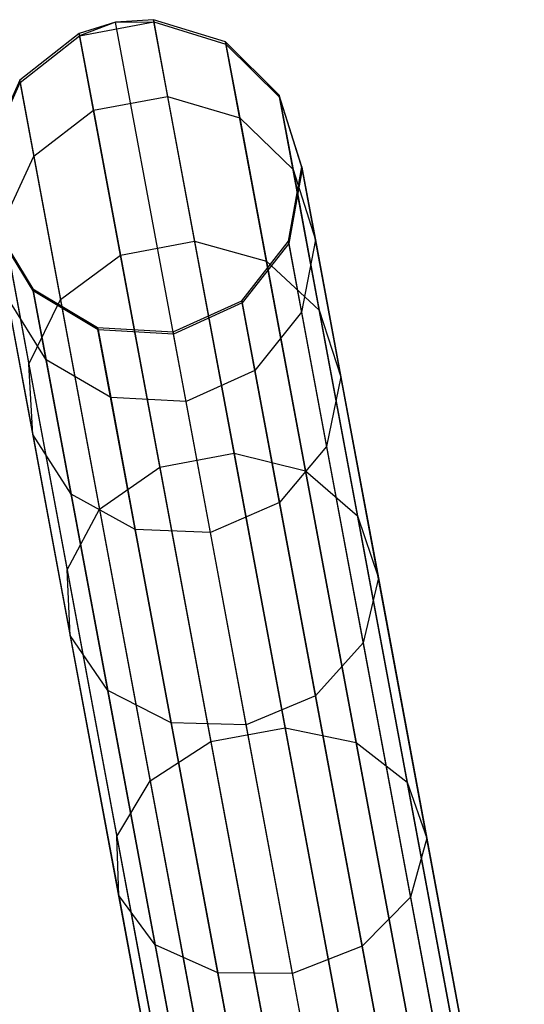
# Model space of a CAD drawing. Extents: x -91 to 91, y -91 to 262.
# Tile 394 of 480: x -17.31 to -14.12, y 83.33 to 89.57. Entities that reach past the tile are written whole.
import ezdxf

# ---------------------------------------------------------------- set-up
doc = ezdxf.new("R2010")
doc.units = 0
doc.header["$LTSCALE"] = 25.4
doc.layers.get('0').update_dxf_attribs({"linetype": 'CONTINUOUS'})

# ---------------------------------------------------------------- blocks, each defined once
blk = doc.blocks.new('ETE0_STL_1')
at = {"color": 0}
for p, q in [((-16.7056, 89.5499, 191.4725), (-16.9356, 89.4776, 191.4705)), ((-16.7056, 89.5499, 191.4725), (-16.9356, 89.4776, 191.4705)), ((-16.9329, 89.463, 188.3457), (-16.4623, 89.5507, 188.3457)), ((-16.9329, 89.463, 188.3457), (-16.4623, 89.5507, 188.3457)), ((-16.7056, 89.5499, 191.4725), (-16.9329, 89.463, 188.3457)), ((-16.7056, 89.5499, 191.4725), (-16.9329, 89.463, 188.3457)), ((-16.4651, 89.5653, 191.4705), (-16.7056, 89.5499, 191.4725)), ((-16.4651, 89.5653, 191.4705), (-16.7056, 89.5499, 191.4725)), ((-16.7056, 89.5499, 191.4725), (-16.4623, 89.5507, 188.3457)), ((-16.7056, 89.5499, 191.4725), (-16.4623, 89.5507, 188.3457)), ((-15.2963, 81.9882, 301.4725), (-16.7056, 89.5499, 191.4725)), ((-15.2963, 81.9882, 301.4725), (-16.7056, 89.5499, 191.4725)), ((-15.0557, 82.0035, 301.4705), (-16.4651, 89.5653, 191.4705)), ((-16.0078, 89.4248, 191.455), (-16.4651, 89.5653, 191.4705)), ((-15.0557, 82.0035, 301.4705), (-16.4651, 89.5653, 191.4705)), ((-16.4651, 89.5653, 191.4705), (-16.4623, 89.5507, 188.3457)), ((-16.4651, 89.5653, 191.4705), (-16.4623, 89.5507, 188.3457)), ((-16.0078, 89.4248, 191.455), (-16.4651, 89.5653, 191.4705)), ((-16.4623, 89.5507, 188.3457), (-16.3746, 89.0797, 185.2578)), ((-16.4623, 89.5507, 188.3457), (-16.3746, 89.0797, 185.2578)), ((-16.4623, 89.5507, 188.3457), (-16.0051, 89.4103, 188.3633)), ((-16.4623, 89.5507, 188.3457), (-16.0051, 89.4103, 188.3633)), ((-16.9356, 89.4776, 191.4705), (-17.3116, 89.1818, 191.455)), ((-16.9356, 89.4776, 191.4705), (-17.3116, 89.1818, 191.455)), ((-17.3089, 89.1673, 188.3633), (-16.9329, 89.463, 188.3457)), ((-17.3089, 89.1673, 188.3633), (-16.9329, 89.463, 188.3457)), ((-15.5263, 81.9158, 301.4705), (-16.9356, 89.4776, 191.4705)), ((-15.5263, 81.9158, 301.4705), (-16.9356, 89.4776, 191.4705)), ((-16.9356, 89.4776, 191.4705), (-16.9329, 89.463, 188.3457)), ((-16.9356, 89.4776, 191.4705), (-16.9329, 89.463, 188.3457)), ((-16.9329, 89.463, 188.3457), (-16.8451, 88.992, 185.2578)), ((-16.9329, 89.463, 188.3457), (-16.8451, 88.992, 185.2578)), ((-14.5985, 81.8631, 301.455), (-16.0078, 89.4248, 191.455)), ((-15.6685, 89.0883, 191.4275), (-16.0078, 89.4248, 191.455)), ((-14.5985, 81.8631, 301.455), (-16.0078, 89.4248, 191.455)), ((-16.0078, 89.4248, 191.455), (-16.0051, 89.4103, 188.3633)), ((-16.0078, 89.4248, 191.455), (-16.0051, 89.4103, 188.3633)), ((-15.6685, 89.0883, 191.4275), (-16.0078, 89.4248, 191.455)), ((-16.0051, 89.4103, 188.3633), (-15.9182, 88.9444, 185.3081)), ((-16.0051, 89.4103, 188.3633), (-15.9182, 88.9444, 185.3081)), ((-16.0051, 89.4103, 188.3633), (-15.6658, 89.0741, 188.3945)), ((-16.0051, 89.4103, 188.3633), (-15.6658, 89.0741, 188.3945)), ((-17.3116, 89.1818, 191.455), (-17.5069, 88.7457, 191.4275)), ((-17.3116, 89.1818, 191.455), (-17.5069, 88.7457, 191.4275)), ((-17.5042, 88.7315, 188.3945), (-17.3089, 89.1673, 188.3633)), ((-17.5042, 88.7315, 188.3945), (-17.3089, 89.1673, 188.3633)), ((-15.9023, 81.6201, 301.455), (-17.3116, 89.1818, 191.455)), ((-15.9023, 81.6201, 301.455), (-17.3116, 89.1818, 191.455)), ((-17.3116, 89.1818, 191.455), (-17.3089, 89.1673, 188.3633)), ((-17.3116, 89.1818, 191.455), (-17.3089, 89.1673, 188.3633)), ((-17.3089, 89.1673, 188.3633), (-17.222, 88.7014, 185.3081)), ((-17.3089, 89.1673, 188.3633), (-17.222, 88.7014, 185.3081)), ((-16.8451, 88.992, 185.2578), (-16.3746, 89.0797, 185.2578)), ((-16.8451, 88.992, 185.2578), (-16.3746, 89.0797, 185.2578)), ((-16.3746, 89.0797, 185.2578), (-16.2037, 88.1629, 182.2753)), ((-16.3746, 89.0797, 185.2578), (-16.2037, 88.1629, 182.2753)), ((-16.3746, 89.0797, 185.2578), (-15.9182, 88.9444, 185.3081)), ((-16.3746, 89.0797, 185.2578), (-15.9182, 88.9444, 185.3081)), ((-14.2592, 81.5266, 301.4275), (-15.6685, 89.0883, 191.4275)), ((-15.5249, 88.6329, 191.3943), (-15.6685, 89.0883, 191.4275)), ((-14.2592, 81.5266, 301.4275), (-15.6685, 89.0883, 191.4275)), ((-15.6685, 89.0883, 191.4275), (-15.6658, 89.0741, 188.3945)), ((-15.6685, 89.0883, 191.4275), (-15.6658, 89.0741, 188.3945)), ((-15.5249, 88.6329, 191.3943), (-15.6685, 89.0883, 191.4275)), ((-15.6658, 89.0741, 188.3945), (-15.5807, 88.617, 185.3974)), ((-15.6658, 89.0741, 188.3945), (-15.5807, 88.617, 185.3974)), ((-15.6658, 89.0741, 188.3945), (-15.5224, 88.6191, 188.4322)), ((-15.6658, 89.0741, 188.3945), (-15.5224, 88.6191, 188.4322)), ((-17.222, 88.7014, 185.3081), (-16.8451, 88.992, 185.2578)), ((-17.222, 88.7014, 185.3081), (-16.8451, 88.992, 185.2578)), ((-16.8451, 88.992, 185.2578), (-16.6742, 88.0753, 182.2753)), ((-16.8451, 88.992, 185.2578), (-16.6742, 88.0753, 182.2753)), ((-15.9182, 88.9444, 185.3081), (-15.7492, 88.0373, 182.3573)), ((-15.9182, 88.9444, 185.3081), (-15.7492, 88.0373, 182.3573)), ((-15.9182, 88.9444, 185.3081), (-15.5807, 88.617, 185.3974)), ((-15.9182, 88.9444, 185.3081), (-15.5807, 88.617, 185.3974)), ((-16.0975, 81.1839, 301.4275), (-17.5069, 88.7457, 191.4275)), ((-16.0975, 81.1839, 301.4275), (-17.5069, 88.7457, 191.4275)), ((-17.419, 88.2744, 185.3974), (-17.222, 88.7014, 185.3081)), ((-17.419, 88.2744, 185.3974), (-17.222, 88.7014, 185.3081)), ((-17.222, 88.7014, 185.3081), (-17.053, 87.7943, 182.3573)), ((-17.222, 88.7014, 185.3081), (-17.053, 87.7943, 182.3573)), ((-15.61, 88.1629, 191.3631), (-15.5249, 88.6329, 191.3943)), ((-15.61, 88.1629, 191.3631), (-15.5249, 88.6329, 191.3943)), ((-15.5224, 88.6191, 188.4322), (-15.6075, 88.1494, 188.4676)), ((-15.5224, 88.6191, 188.4322), (-15.6075, 88.1494, 188.4676)), ((-15.5807, 88.617, 185.3974), (-15.4148, 87.7272, 182.5026)), ((-15.5807, 88.617, 185.3974), (-15.4148, 87.7272, 182.5026)), ((-15.5807, 88.617, 185.3974), (-15.4391, 88.1726, 185.505)), ((-15.5807, 88.617, 185.3974), (-15.4391, 88.1726, 185.505)), ((-14.1156, 81.0712, 301.3943), (-15.5249, 88.6329, 191.3943)), ((-14.1156, 81.0712, 301.3943), (-15.5249, 88.6329, 191.3943)), ((-15.5249, 88.6329, 191.3943), (-15.5224, 88.6191, 188.4322)), ((-15.5249, 88.6329, 191.3943), (-15.5224, 88.6191, 188.4322)), ((-15.5224, 88.6191, 188.4322), (-15.4391, 88.1726, 185.505)), ((-15.5224, 88.6191, 188.4322), (-15.4391, 88.1726, 185.505)), ((-16.0674, 80.7074, 301.3943), (-17.4767, 88.2691, 191.3943)), ((-17.4767, 88.2691, 191.3943), (-17.2281, 87.8614, 191.3631)), ((-16.0674, 80.7074, 301.3943), (-17.4767, 88.2691, 191.3943)), ((-17.4767, 88.2691, 191.3943), (-17.2281, 87.8614, 191.3631)), ((-17.419, 88.2744, 185.3974), (-17.2532, 87.3846, 182.5026)), ((-17.419, 88.2744, 185.3974), (-17.2532, 87.3846, 182.5026)), ((-17.2256, 87.8478, 188.4676), (-17.4742, 88.2553, 188.4322)), ((-17.2256, 87.8478, 188.4676), (-17.4742, 88.2553, 188.4322)), ((-16.6742, 88.0753, 182.2753), (-16.2037, 88.1629, 182.2753)), ((-16.6742, 88.0753, 182.2753), (-16.2037, 88.1629, 182.2753)), ((-16.2037, 88.1629, 182.2753), (-15.9535, 86.8207, 179.4646)), ((-16.2037, 88.1629, 182.2753), (-15.9535, 86.8207, 179.4646)), ((-16.2037, 88.1629, 182.2753), (-15.7492, 88.0373, 182.3573)), ((-16.2037, 88.1629, 182.2753), (-15.7492, 88.0373, 182.3573)), ((-15.9042, 87.786, 191.341), (-15.61, 88.1629, 191.3631)), ((-15.9042, 87.786, 191.341), (-15.61, 88.1629, 191.3631)), ((-15.6075, 88.1494, 188.4676), (-15.9017, 87.7727, 188.4928)), ((-15.6075, 88.1494, 188.4676), (-15.9017, 87.7727, 188.4928)), ((-14.2007, 80.6012, 301.3631), (-15.61, 88.1629, 191.3631)), ((-14.2007, 80.6012, 301.3631), (-15.61, 88.1629, 191.3631)), ((-15.61, 88.1629, 191.3631), (-15.6075, 88.1494, 188.4676)), ((-15.61, 88.1629, 191.3631), (-15.6075, 88.1494, 188.4676)), ((-15.6075, 88.1494, 188.4676), (-15.5261, 87.713, 185.6063)), ((-15.6075, 88.1494, 188.4676), (-15.5261, 87.713, 185.6063)), ((-15.4391, 88.1726, 185.505), (-15.5261, 87.713, 185.6063)), ((-15.4391, 88.1726, 185.505), (-15.5261, 87.713, 185.6063)), ((-15.4391, 88.1726, 185.505), (-15.2772, 87.3036, 182.6778)), ((-15.4391, 88.1726, 185.505), (-15.2772, 87.3036, 182.6778)), ((-17.053, 87.7943, 182.3573), (-16.6742, 88.0753, 182.2753)), ((-17.053, 87.7943, 182.3573), (-16.6742, 88.0753, 182.2753)), ((-16.6742, 88.0753, 182.2753), (-16.4241, 86.733, 179.4646)), ((-16.6742, 88.0753, 182.2753), (-16.4241, 86.733, 179.4646)), ((-15.7492, 88.0373, 182.3573), (-15.5017, 86.7093, 179.5764)), ((-15.7492, 88.0373, 182.3573), (-15.5017, 86.7093, 179.5764)), ((-15.7492, 88.0373, 182.3573), (-15.4148, 87.7272, 182.5026)), ((-15.7492, 88.0373, 182.3573), (-15.4148, 87.7272, 182.5026)), ((-15.8188, 80.2996, 301.3631), (-17.2281, 87.8614, 191.3631)), ((-17.2281, 87.8614, 191.3631), (-16.8179, 87.6158, 191.341)), ((-15.8188, 80.2996, 301.3631), (-17.2281, 87.8614, 191.3631)), ((-17.2281, 87.8614, 191.3631), (-16.8179, 87.6158, 191.341)), ((-17.2281, 87.8614, 191.3631), (-17.2256, 87.8478, 188.4676)), ((-17.2281, 87.8614, 191.3631), (-17.2256, 87.8478, 188.4676)), ((-16.8154, 87.6024, 188.4928), (-17.2256, 87.8478, 188.4676)), ((-17.2256, 87.8478, 188.4676), (-17.1442, 87.4115, 185.6063)), ((-17.2256, 87.8478, 188.4676), (-17.1442, 87.4115, 185.6063)), ((-16.8154, 87.6024, 188.4928), (-17.2256, 87.8478, 188.4676)), ((-17.1442, 87.4115, 185.6063), (-17.391, 87.8089, 185.505)), ((-17.391, 87.8089, 185.505), (-17.229, 86.9398, 182.6778)), ((-17.391, 87.8089, 185.505), (-17.229, 86.9398, 182.6778)), ((-17.1442, 87.4115, 185.6063), (-17.391, 87.8089, 185.505)), ((-17.2532, 87.3846, 182.5026), (-17.053, 87.7943, 182.3573)), ((-17.2532, 87.3846, 182.5026), (-17.053, 87.7943, 182.3573)), ((-17.053, 87.7943, 182.3573), (-16.8055, 86.4663, 179.5764)), ((-17.053, 87.7943, 182.3573), (-16.8055, 86.4663, 179.5764)), ((-16.3401, 87.5886, 191.333), (-15.9042, 87.786, 191.341)), ((-16.3401, 87.5886, 191.333), (-15.9042, 87.786, 191.341)), ((-15.9017, 87.7727, 188.4928), (-16.3376, 87.5753, 188.5019)), ((-15.9017, 87.7727, 188.4928), (-16.3376, 87.5753, 188.5019)), ((-14.4949, 80.2243, 301.341), (-15.9042, 87.786, 191.341)), ((-14.4949, 80.2243, 301.341), (-15.9042, 87.786, 191.341)), ((-15.9042, 87.786, 191.341), (-15.9017, 87.7727, 188.4928)), ((-15.9042, 87.786, 191.341), (-15.9017, 87.7727, 188.4928)), ((-15.9017, 87.7727, 188.4928), (-15.8217, 87.3435, 185.6782)), ((-15.9017, 87.7727, 188.4928), (-15.8217, 87.3435, 185.6782)), ((-15.5261, 87.713, 185.6063), (-15.8217, 87.3435, 185.6782)), ((-15.5261, 87.713, 185.6063), (-15.8217, 87.3435, 185.6782)), ((-15.5261, 87.713, 185.6063), (-15.3678, 86.8635, 182.8428)), ((-15.5261, 87.713, 185.6063), (-15.3678, 86.8635, 182.8428)), ((-15.4148, 87.7272, 182.5026), (-15.172, 86.4244, 179.7744)), ((-15.4148, 87.7272, 182.5026), (-15.172, 86.4244, 179.7744)), ((-15.4148, 87.7272, 182.5026), (-15.2772, 87.3036, 182.6778)), ((-15.4148, 87.7272, 182.5026), (-15.2772, 87.3036, 182.6778)), ((-15.4086, 80.054, 301.341), (-16.8179, 87.6158, 191.341)), ((-16.8179, 87.6158, 191.341), (-16.3401, 87.5886, 191.333)), ((-15.4086, 80.054, 301.341), (-16.8179, 87.6158, 191.341)), ((-16.8179, 87.6158, 191.341), (-16.3401, 87.5886, 191.333)), ((-16.8179, 87.6158, 191.341), (-16.8154, 87.6024, 188.4928)), ((-16.8179, 87.6158, 191.341), (-16.8154, 87.6024, 188.4928)), ((-16.3376, 87.5753, 188.5019), (-16.8154, 87.6024, 188.4928)), ((-16.8154, 87.6024, 188.4928), (-16.7354, 87.1732, 185.6782)), ((-16.8154, 87.6024, 188.4928), (-16.7354, 87.1732, 185.6782)), ((-16.3376, 87.5753, 188.5019), (-16.8154, 87.6024, 188.4928)), ((-14.9308, 80.0268, 301.333), (-16.3401, 87.5886, 191.333)), ((-14.9308, 80.0268, 301.333), (-16.3401, 87.5886, 191.333)), ((-16.3401, 87.5886, 191.333), (-16.3376, 87.5753, 188.5019)), ((-16.3401, 87.5886, 191.333), (-16.3376, 87.5753, 188.5019)), ((-16.2581, 87.1487, 185.7042), (-16.3376, 87.5753, 188.5019)), ((-16.2581, 87.1487, 185.7042), (-16.3376, 87.5753, 188.5019)), ((-16.7354, 87.1732, 185.6782), (-17.1442, 87.4115, 185.6063)), ((-17.1442, 87.4115, 185.6063), (-16.9859, 86.562, 182.8428)), ((-17.1442, 87.4115, 185.6063), (-16.9859, 86.562, 182.8428)), ((-16.7354, 87.1732, 185.6782), (-17.1442, 87.4115, 185.6063)), ((-17.229, 86.9398, 182.6778), (-17.2532, 87.3846, 182.5026)), ((-17.2532, 87.3846, 182.5026), (-17.0104, 86.0818, 179.7744)), ((-17.2532, 87.3846, 182.5026), (-17.0104, 86.0818, 179.7744)), ((-17.229, 86.9398, 182.6778), (-17.2532, 87.3846, 182.5026)), ((-15.8217, 87.3435, 185.6782), (-16.2581, 87.1487, 185.7042)), ((-15.8217, 87.3435, 185.6782), (-16.2581, 87.1487, 185.7042)), ((-15.8217, 87.3435, 185.6782), (-15.666, 86.5079, 182.9598)), ((-15.8217, 87.3435, 185.6782), (-15.666, 86.5079, 182.9598)), ((-15.2772, 87.3036, 182.6778), (-15.3678, 86.8635, 182.8428)), ((-15.2772, 87.3036, 182.6778), (-15.3678, 86.8635, 182.8428)), ((-15.2772, 87.3036, 182.6778), (-15.04, 86.0312, 180.0133)), ((-15.2772, 87.3036, 182.6778), (-15.04, 86.0312, 180.0133)), ((-16.2581, 87.1487, 185.7042), (-16.7354, 87.1732, 185.6782)), ((-16.7354, 87.1732, 185.6782), (-16.5797, 86.3376, 182.9598)), ((-16.7354, 87.1732, 185.6782), (-16.5797, 86.3376, 182.9598)), ((-16.2581, 87.1487, 185.7042), (-16.7354, 87.1732, 185.6782)), ((-16.1033, 86.318, 183.002), (-16.2581, 87.1487, 185.7042)), ((-16.1033, 86.318, 183.002), (-16.2581, 87.1487, 185.7042)), ((-16.9859, 86.562, 182.8428), (-17.229, 86.9398, 182.6778)), ((-17.229, 86.9398, 182.6778), (-16.9918, 85.6674, 180.0133)), ((-17.229, 86.9398, 182.6778), (-16.9918, 85.6674, 180.0133)), ((-16.9859, 86.562, 182.8428), (-17.229, 86.9398, 182.6778)), ((-15.3678, 86.8635, 182.8428), (-15.666, 86.5079, 182.9598)), ((-15.3678, 86.8635, 182.8428), (-15.666, 86.5079, 182.9598)), ((-15.3678, 86.8635, 182.8428), (-15.136, 85.6198, 180.2383)), ((-15.3678, 86.8635, 182.8428), (-15.136, 85.6198, 180.2383)), ((-16.4241, 86.733, 179.4646), (-15.9535, 86.8207, 179.4646)), ((-16.4241, 86.733, 179.4646), (-15.9535, 86.8207, 179.4646)), ((-15.9535, 86.8207, 179.4646), (-15.6296, 85.0827, 176.8879)), ((-15.9535, 86.8207, 179.4646), (-15.6296, 85.0827, 176.8879)), ((-15.9535, 86.8207, 179.4646), (-15.5017, 86.7093, 179.5764)), ((-15.9535, 86.8207, 179.4646), (-15.5017, 86.7093, 179.5764)), ((-16.8055, 86.4663, 179.5764), (-16.4241, 86.733, 179.4646)), ((-16.8055, 86.4663, 179.5764), (-16.4241, 86.733, 179.4646)), ((-16.4241, 86.733, 179.4646), (-16.1002, 84.995, 176.8879)), ((-16.4241, 86.733, 179.4646), (-16.1002, 84.995, 176.8879)), ((-15.5017, 86.7093, 179.5764), (-15.1812, 84.9898, 177.0271)), ((-15.5017, 86.7093, 179.5764), (-15.1812, 84.9898, 177.0271)), ((-15.5017, 86.7093, 179.5764), (-15.172, 86.4244, 179.7744)), ((-15.5017, 86.7093, 179.5764), (-15.172, 86.4244, 179.7744)), ((-16.5797, 86.3376, 182.9598), (-16.9859, 86.562, 182.8428)), ((-16.9859, 86.562, 182.8428), (-16.7541, 85.3182, 180.2383)), ((-16.9859, 86.562, 182.8428), (-16.7541, 85.3182, 180.2383)), ((-16.5797, 86.3376, 182.9598), (-16.9859, 86.562, 182.8428)), ((-17.0104, 86.0818, 179.7744), (-16.8055, 86.4663, 179.5764)), ((-17.0104, 86.0818, 179.7744), (-16.8055, 86.4663, 179.5764)), ((-16.8055, 86.4663, 179.5764), (-16.485, 84.7468, 177.0271)), ((-16.8055, 86.4663, 179.5764), (-16.485, 84.7468, 177.0271)), ((-15.666, 86.5079, 182.9598), (-16.1033, 86.318, 183.002)), ((-15.666, 86.5079, 182.9598), (-16.1033, 86.318, 183.002)), ((-15.666, 86.5079, 182.9598), (-15.4379, 85.2844, 180.3979)), ((-15.666, 86.5079, 182.9598), (-15.4379, 85.2844, 180.3979)), ((-15.172, 86.4244, 179.7744), (-14.8576, 84.7375, 177.2735)), ((-15.172, 86.4244, 179.7744), (-14.8576, 84.7375, 177.2735)), ((-15.172, 86.4244, 179.7744), (-15.04, 86.0312, 180.0133)), ((-15.172, 86.4244, 179.7744), (-15.04, 86.0312, 180.0133)), ((-16.1033, 86.318, 183.002), (-16.5797, 86.3376, 182.9598)), ((-16.5797, 86.3376, 182.9598), (-16.3516, 85.1141, 180.3979)), ((-16.5797, 86.3376, 182.9598), (-16.3516, 85.1141, 180.3979)), ((-16.1033, 86.318, 183.002), (-16.5797, 86.3376, 182.9598)), ((-15.8766, 85.1019, 180.4554), (-16.1033, 86.318, 183.002)), ((-15.8766, 85.1019, 180.4554), (-16.1033, 86.318, 183.002)), ((-16.9918, 85.6674, 180.0133), (-17.0104, 86.0818, 179.7744)), ((-17.0104, 86.0818, 179.7744), (-16.696, 84.3949, 177.2735)), ((-17.0104, 86.0818, 179.7744), (-16.696, 84.3949, 177.2735)), ((-16.9918, 85.6674, 180.0133), (-17.0104, 86.0818, 179.7744)), ((-15.04, 86.0312, 180.0133), (-15.136, 85.6198, 180.2383)), ((-15.04, 86.0312, 180.0133), (-15.136, 85.6198, 180.2383)), ((-15.04, 86.0312, 180.0133), (-14.733, 84.3837, 177.5707)), ((-15.04, 86.0312, 180.0133), (-14.733, 84.3837, 177.5707)), ((-16.7541, 85.3182, 180.2383), (-16.9918, 85.6674, 180.0133)), ((-16.9918, 85.6674, 180.0133), (-16.6848, 84.0199, 177.5707)), ((-16.9918, 85.6674, 180.0133), (-16.6848, 84.0199, 177.5707)), ((-16.7541, 85.3182, 180.2383), (-16.9918, 85.6674, 180.0133)), ((-15.136, 85.6198, 180.2383), (-15.4379, 85.2844, 180.3979)), ((-15.136, 85.6198, 180.2383), (-15.4379, 85.2844, 180.3979)), ((-15.136, 85.6198, 180.2383), (-14.8359, 84.0094, 177.8507)), ((-15.136, 85.6198, 180.2383), (-14.8359, 84.0094, 177.8507)), ((-16.3516, 85.1141, 180.3979), (-16.7541, 85.3182, 180.2383)), ((-16.7541, 85.3182, 180.2383), (-16.454, 83.7078, 177.8507)), ((-16.7541, 85.3182, 180.2383), (-16.454, 83.7078, 177.8507)), ((-16.3516, 85.1141, 180.3979), (-16.7541, 85.3182, 180.2383)), ((-15.4379, 85.2844, 180.3979), (-15.8766, 85.1019, 180.4554)), ((-15.4379, 85.2844, 180.3979), (-15.8766, 85.1019, 180.4554)), ((-15.4379, 85.2844, 180.3979), (-15.1427, 83.7003, 178.0493)), ((-15.4379, 85.2844, 180.3979), (-15.1427, 83.7003, 178.0493)), ((-15.8766, 85.1019, 180.4554), (-16.3516, 85.1141, 180.3979)), ((-16.3516, 85.1141, 180.3979), (-16.0564, 83.53, 178.0493)), ((-16.3516, 85.1141, 180.3979), (-16.0564, 83.53, 178.0493)), ((-15.8766, 85.1019, 180.4554), (-16.3516, 85.1141, 180.3979)), ((-15.5832, 83.5273, 178.1209), (-15.8766, 85.1019, 180.4554)), ((-15.5832, 83.5273, 178.1209), (-15.8766, 85.1019, 180.4554)), ((-16.1002, 84.995, 176.8879), (-15.6296, 85.0827, 176.8879)), ((-16.1002, 84.995, 176.8879), (-15.6296, 85.0827, 176.8879)), ((-15.6296, 85.0827, 176.8879), (-15.2392, 82.9877, 174.6025)), ((-15.6296, 85.0827, 176.8879), (-15.2392, 82.9877, 174.6025)), ((-15.6296, 85.0827, 176.8879), (-15.1812, 84.9898, 177.0271)), ((-15.6296, 85.0827, 176.8879), (-15.1812, 84.9898, 177.0271)), ((-16.485, 84.7468, 177.0271), (-16.1002, 84.995, 176.8879)), ((-16.485, 84.7468, 177.0271), (-16.1002, 84.995, 176.8879)), ((-16.1002, 84.995, 176.8879), (-15.7097, 82.9, 174.6025)), ((-16.1002, 84.995, 176.8879), (-15.7097, 82.9, 174.6025)), ((-15.1812, 84.9898, 177.0271), (-14.7949, 82.9169, 174.7659)), ((-15.1812, 84.9898, 177.0271), (-14.7949, 82.9169, 174.7659)), ((-15.1812, 84.9898, 177.0271), (-14.8576, 84.7375, 177.2735)), ((-15.1812, 84.9898, 177.0271), (-14.8576, 84.7375, 177.2735)), ((-16.696, 84.3949, 177.2735), (-16.485, 84.7468, 177.0271)), ((-16.696, 84.3949, 177.2735), (-16.485, 84.7468, 177.0271)), ((-16.485, 84.7468, 177.0271), (-16.0987, 82.674, 174.7659)), ((-16.485, 84.7468, 177.0271), (-16.0987, 82.674, 174.7659)), ((-14.8576, 84.7375, 177.2735), (-14.4786, 82.704, 175.0553)), ((-14.8576, 84.7375, 177.2735), (-14.4786, 82.704, 175.0553)), ((-14.8576, 84.7375, 177.2735), (-14.733, 84.3837, 177.5707)), ((-14.8576, 84.7375, 177.2735), (-14.733, 84.3837, 177.5707)), ((-16.6848, 84.0199, 177.5707), (-16.696, 84.3949, 177.2735)), ((-16.696, 84.3949, 177.2735), (-16.317, 82.3614, 175.0553)), ((-16.696, 84.3949, 177.2735), (-16.317, 82.3614, 175.0553)), ((-16.6848, 84.0199, 177.5707), (-16.696, 84.3949, 177.2735)), ((-14.733, 84.3837, 177.5707), (-14.8359, 84.0094, 177.8507)), ((-14.733, 84.3837, 177.5707), (-14.8359, 84.0094, 177.8507)), ((-14.733, 84.3837, 177.5707), (-14.3628, 82.3977, 175.4043)), ((-14.733, 84.3837, 177.5707), (-14.3628, 82.3977, 175.4043)), ((-16.454, 83.7078, 177.8507), (-16.6848, 84.0199, 177.5707)), ((-16.6848, 84.0199, 177.5707), (-16.3146, 82.0339, 175.4043)), ((-16.6848, 84.0199, 177.5707), (-16.3146, 82.0339, 175.4043)), ((-16.454, 83.7078, 177.8507), (-16.6848, 84.0199, 177.5707)), ((-14.8359, 84.0094, 177.8507), (-15.1427, 83.7003, 178.0493)), ((-14.8359, 84.0094, 177.8507), (-15.1427, 83.7003, 178.0493)), ((-14.8359, 84.0094, 177.8507), (-14.474, 82.068, 175.7331)), ((-14.8359, 84.0094, 177.8507), (-14.474, 82.068, 175.7331)), ((-16.0564, 83.53, 178.0493), (-16.454, 83.7078, 177.8507)), ((-16.454, 83.7078, 177.8507), (-16.0922, 81.7665, 175.7331)), ((-16.454, 83.7078, 177.8507), (-16.0922, 81.7665, 175.7331)), ((-16.0564, 83.53, 178.0493), (-16.454, 83.7078, 177.8507)), ((-15.1427, 83.7003, 178.0493), (-15.5832, 83.5273, 178.1209)), ((-15.1427, 83.7003, 178.0493), (-15.5832, 83.5273, 178.1209)), ((-15.1427, 83.7003, 178.0493), (-14.7868, 81.7907, 175.9662)), ((-15.1427, 83.7003, 178.0493), (-14.7868, 81.7907, 175.9662)), ((-15.5832, 83.5273, 178.1209), (-16.0564, 83.53, 178.0493)), ((-16.0564, 83.53, 178.0493), (-15.7005, 81.6204, 175.9662)), ((-16.0564, 83.53, 178.0493), (-15.7005, 81.6204, 175.9662)), ((-15.5832, 83.5273, 178.1209), (-16.0564, 83.53, 178.0493)), ((-15.2294, 81.6292, 176.0504), (-15.5832, 83.5273, 178.1209)), ((-15.2294, 81.6292, 176.0504), (-15.5832, 83.5273, 178.1209))]:
    blk.add_line(p, q, dxfattribs=at)

msp = doc.modelspace()

# ---------------------------------------------------------------- block references
at = {"color": 253}
msp.add_blockref('ETE0_STL_1', (0, 0), dxfattribs=at)

doc.saveas('drawing.dxf')
